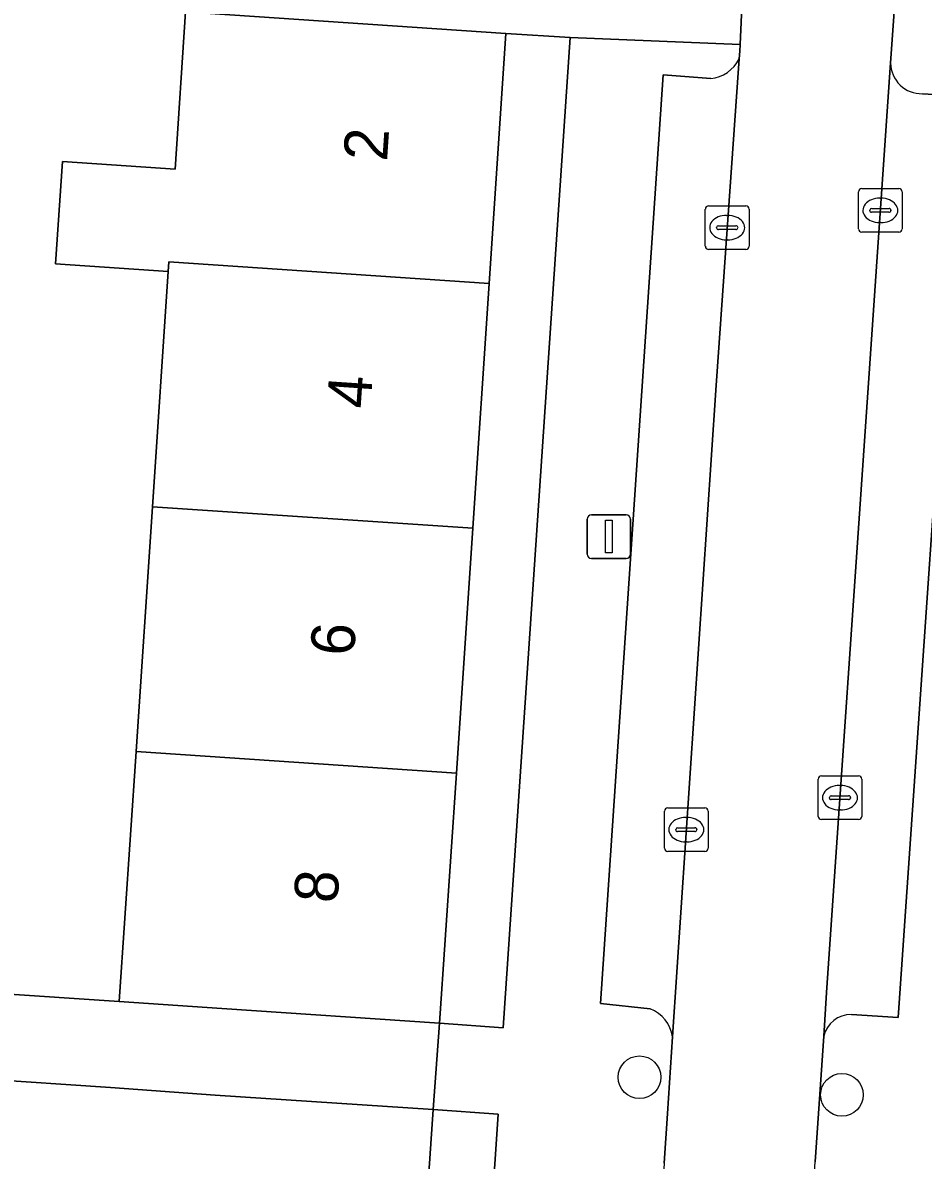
# Model space of a CAD drawing. Extents: x 162250 to 162661, y 380743 to 381606.
# Drawn here: x 162359.86 to 162380.48, y 380864.99 to 380891.06 of the extents above; entities that cross this region are included whole.
import ezdxf

# ---------------------------------------------------------------- set-up
doc = ezdxf.new("R2010")
doc.units = 0
for name, color, linetype in [('IMGEO_Boom', 7, 'Continuous'), ('IMGEO_Erf', 7, 'Continuous'), ('IMGEO_Kolk', 7, 'Continuous'), ('IMGEO_Lichtmast', 7, 'Continuous'), ('IMGEO_Pand', 7, 'Continuous'), ('IMGEO_Pand_nummerreeks', 7, 'Continuous'), ('IMGEO_Parkeervlak_open', 7, 'Continuous'), ('IMGEO_Rijbaan_lokaal_open', 7, 'Continuous'), ('IMGEO_Voetpad_open', 7, 'Continuous')]:
    doc.layers.add(name, color=color, linetype=linetype)

msp = doc.modelspace()

# ---------------------------------------------------------------- linework, layer by layer
at = {"layer": 'IMGEO_Boom'}
for centre in [(162373.988, 380866.894), (162378.623, 380866.493)]:
    msp.add_circle(centre, 0.489, dxfattribs=at)
at = {"layer": 'IMGEO_Erf'}
for points in [[(162363.191, 380885.357), (162360.614, 380885.529), (162360.771, 380887.875), (162363.348, 380887.703), (162363.588, 380891.303), (162363.777, 380892.751), (162360.529, 380893.122), (162352.616, 380894.024), (162352.167, 380888.645), (162351.974, 380886.335), (162355.834, 380886.075), (162355.631, 380883.635), (162351.776, 380883.956), (162351.198, 380877.442), (162355.053, 380877.12), (162354.865, 380874.872), (162354.662, 380872.432), (162350.807, 380872.753), (162350.528, 380869.4), (162362.072, 380868.628), (162362.455, 380874.36), (162362.83, 380879.968)], [(162372.396, 380890.715), (162370.925, 380890.808), (162370.542, 380885.081), (162370.167, 380879.472), (162369.792, 380873.865), (162369.409, 380868.137), (162370.866, 380868.026)], [(162369.257, 380866.155), (162368.874, 380860.433), (162368.499, 380854.829), (162368.125, 380849.228), (162367.75, 380843.625), (162367.375, 380838.022), (162367, 380832.42), (162366.625, 380826.817), (162366.25, 380821.215), (162365.876, 380815.613), (162365.501, 380810.009), (162365.126, 380804.408), (162364.743, 380798.685), (162366.24, 380798.568), (162370.749, 380866.049)]]:
    msp.add_lwpolyline(points, close=True, dxfattribs=at)
at = {"layer": 'IMGEO_Kolk'}
for p, q in [((162379.002, 380886.33), (162379.002, 380887.182)), ((162379.077, 380887.256), (162379.929, 380887.256)), ((162379.49, 380887.036), (162379.515, 380887.036)), ((162380.003, 380887.182), (162380.003, 380886.33)), ((162375.494, 380885.936), (162375.494, 380886.788)), ((162375.569, 380886.862), (162376.421, 380886.862)), ((162376.495, 380886.788), (162376.495, 380885.936)), ((162379.261, 380886.75), (162379.261, 380886.762)), ((162379.304, 380886.799), (162379.702, 380886.799)), ((162379.745, 380886.762), (162379.745, 380886.75)), ((162375.982, 380886.642), (162376.007, 380886.642)), ((162379.699, 380886.713), (162379.301, 380886.713)), ((162375.753, 380886.356), (162375.753, 380886.368)), ((162376.191, 380886.319), (162375.793, 380886.319)), ((162375.796, 380886.405), (162376.194, 380886.405)), ((162376.237, 380886.368), (162376.237, 380886.356)), ((162379.929, 380886.256), (162379.077, 380886.256)), ((162379.513, 380886.476), (162379.488, 380886.476)), ((162376.005, 380886.082), (162375.98, 380886.082)), ((162376.421, 380885.862), (162375.569, 380885.862)), ((162378.077, 380872.873), (162378.077, 380873.725)), ((162378.152, 380873.799), (162379.004, 380873.799)), ((162379.078, 380873.725), (162379.078, 380872.873)), ((162378.565, 380873.579), (162378.59, 380873.579)), ((162378.336, 380873.293), (162378.336, 380873.305)), ((162378.774, 380873.256), (162378.376, 380873.256)), ((162378.379, 380873.342), (162378.777, 380873.342)), ((162378.82, 380873.305), (162378.82, 380873.293)), ((162374.558, 380872.142), (162374.558, 380872.994)), ((162374.633, 380873.068), (162375.485, 380873.068)), ((162375.559, 380872.994), (162375.559, 380872.142)), ((162378.588, 380873.019), (162378.563, 380873.019)), ((162375.046, 380872.848), (162375.071, 380872.848)), ((162379.004, 380872.799), (162378.152, 380872.799)), ((162374.817, 380872.562), (162374.817, 380872.574)), ((162375.255, 380872.525), (162374.857, 380872.525)), ((162374.86, 380872.611), (162375.258, 380872.611)), ((162375.301, 380872.574), (162375.301, 380872.562)), ((162375.069, 380872.288), (162375.044, 380872.288)), ((162375.485, 380872.068), (162374.633, 380872.068))]:
    msp.add_line(p, q, dxfattribs=at)
for points in [[(162379.002, 380886.33), (162379.002, 380887.182)], [(162379.077, 380887.256), (162379.929, 380887.256)], [(162380.003, 380887.182), (162380.003, 380886.33)], [(162375.494, 380885.936), (162375.494, 380886.788)], [(162375.569, 380886.862), (162376.421, 380886.862)], [(162376.495, 380886.788), (162376.495, 380885.936)], [(162379.929, 380886.256), (162379.077, 380886.256)], [(162376.421, 380885.862), (162375.569, 380885.862)], [(162378.077, 380872.873), (162378.077, 380873.725)], [(162378.152, 380873.799), (162379.004, 380873.799)], [(162379.078, 380873.725), (162379.078, 380872.873)], [(162374.558, 380872.142), (162374.558, 380872.994)], [(162374.633, 380873.068), (162375.485, 380873.068)], [(162375.559, 380872.994), (162375.559, 380872.142)], [(162379.004, 380872.799), (162378.152, 380872.799)], [(162375.485, 380872.068), (162374.633, 380872.068)]]:
    msp.add_lwpolyline(points, dxfattribs=at)
for centre, radius, start, end in [((162379.079, 380887.18), 0.0765, 91.552, 178.448), ((162379.079, 380887.18), 0.0765, 91.552, 178.448), ((162379.927, 380887.18), 0.0765, 1.552, 88.448), ((162379.927, 380887.18), 0.0765, 1.552, 88.448), ((162375.571, 380886.786), 0.0765, 91.552, 178.448), ((162375.571, 380886.786), 0.0765, 91.552, 178.448), ((162376.419, 380886.786), 0.0765, 1.552, 88.448), ((162376.419, 380886.786), 0.0765, 1.552, 88.448), ((162379.301, 380886.759), 0.0403, 85.8775, 175.7526), ((162379.298, 380886.749), 0.0366, 178.938, 274.7102), ((162379.702, 380886.756), 0.043, 264.8664, 352.4533), ((162379.706, 380886.761), 0.0386, 1.7309, 96.639), ((162375.793, 380886.365), 0.0403, 85.8775, 175.7526), ((162375.79, 380886.355), 0.0366, 178.938, 274.7102), ((162376.194, 380886.362), 0.043, 264.8664, 352.4533), ((162376.198, 380886.367), 0.0386, 1.7309, 96.639), ((162379.079, 380886.332), 0.0765, 181.552, 268.448), ((162379.079, 380886.332), 0.0765, 181.552, 268.448), ((162379.927, 380886.332), 0.0765, 271.552, 358.448), ((162379.927, 380886.332), 0.0765, 271.552, 358.448), ((162375.571, 380885.938), 0.0765, 181.552, 268.448), ((162375.571, 380885.938), 0.0765, 181.552, 268.448), ((162376.419, 380885.938), 0.0765, 271.552, 358.448), ((162376.419, 380885.938), 0.0765, 271.552, 358.448), ((162378.154, 380873.723), 0.0765, 91.552, 178.448), ((162378.154, 380873.723), 0.0765, 91.552, 178.448), ((162379.002, 380873.723), 0.0765, 1.552, 88.448), ((162379.002, 380873.723), 0.0765, 1.552, 88.448), ((162378.376, 380873.302), 0.0403, 85.8775, 175.7526), ((162378.373, 380873.292), 0.0366, 178.938, 274.7102), ((162378.777, 380873.299), 0.043, 264.8664, 352.4533), ((162378.781, 380873.304), 0.0386, 1.7309, 96.639), ((162374.635, 380872.992), 0.0765, 91.552, 178.448), ((162374.635, 380872.992), 0.0765, 91.552, 178.448), ((162375.483, 380872.992), 0.0765, 1.552, 88.448), ((162375.483, 380872.992), 0.0765, 1.552, 88.448), ((162378.154, 380872.875), 0.0765, 181.552, 268.448), ((162378.154, 380872.875), 0.0765, 181.552, 268.448), ((162379.002, 380872.875), 0.0765, 271.552, 358.448), ((162379.002, 380872.875), 0.0765, 271.552, 358.448), ((162374.857, 380872.571), 0.0403, 85.8775, 175.7526), ((162374.854, 380872.561), 0.0366, 178.938, 274.7102), ((162375.258, 380872.568), 0.043, 264.8664, 352.4533), ((162375.262, 380872.573), 0.0386, 1.7309, 96.639), ((162374.635, 380872.144), 0.0765, 181.552, 268.448), ((162374.635, 380872.144), 0.0765, 181.552, 268.448), ((162375.483, 380872.144), 0.0765, 271.552, 358.448), ((162375.483, 380872.144), 0.0765, 271.552, 358.448)]:
    msp.add_arc(centre, radius, start, end, dxfattribs=at)
for centre, major_axis, ratio, start_param, end_param in [((162379.489, 380886.756), (-0.387, 0.002), 0.722429, 4.712389, 7.853982), ((162379.514, 380886.756), (-0.39, 0.002), 0.717154, 1.570796, 4.712389), ((162375.981, 380886.362), (-0.387, 0.002), 0.722429, 4.712389, 7.853982), ((162376.006, 380886.362), (-0.39, 0.002), 0.717154, 1.570796, 4.712389), ((162378.564, 380873.299), (-0.387, 0.002), 0.722429, 4.712389, 7.853982), ((162378.589, 380873.299), (-0.39, 0.002), 0.717154, 1.570796, 4.712389), ((162375.045, 380872.568), (-0.387, 0.002), 0.722429, 4.712389, 7.853982), ((162375.07, 380872.568), (-0.39, 0.002), 0.717154, 1.570796, 4.712389)]:
    msp.add_ellipse(centre, major_axis=major_axis, ratio=ratio, start_param=start_param, end_param=end_param, dxfattribs=at)
at = {"layer": 'IMGEO_Lichtmast'}
for p, q in [((162372.89, 380879.782), (162373.68, 380879.782)), ((162373.68, 380879.782), (162372.89, 380879.782)), ((162372.79, 380878.882), (162372.79, 380879.682)), ((162372.79, 380879.682), (162372.79, 380878.882)), ((162373.78, 380879.682), (162373.78, 380878.882)), ((162373.78, 380878.882), (162373.78, 380879.682)), ((162373.68, 380878.782), (162372.89, 380878.782)), ((162372.89, 380878.782), (162373.68, 380878.782))]:
    msp.add_line(p, q, dxfattribs=at)
msp.add_lwpolyline([(162373.21, 380879.657), (162373.36, 380879.657), (162373.36, 380878.907), (162373.21, 380878.907), (162373.21, 380879.657)], dxfattribs=at)
for centre, start, end in [((162372.89, 380879.682), 90, 180), ((162372.89, 380879.682), 90, 180), ((162373.68, 380879.682), 0, 90), ((162373.68, 380879.682), 360, 90), ((162372.89, 380878.882), 180, 270), ((162372.89, 380878.882), 180, 270), ((162373.68, 380878.882), 270, 0), ((162373.68, 380878.882), 270, 0)]:
    msp.add_arc(centre, 0.1, start, end, dxfattribs=at)
at = {"layer": 'IMGEO_Pand'}
for points in [[(162370.925, 380890.808), (162363.588, 380891.303), (162363.348, 380887.703), (162360.771, 380887.875), (162360.614, 380885.529), (162363.191, 380885.357), (162363.206, 380885.577), (162370.542, 380885.081)], [(162370.542, 380885.081), (162363.206, 380885.577), (162363.191, 380885.357), (162362.83, 380879.968), (162370.167, 380879.472)], [(162362.455, 380874.36), (162369.792, 380873.865), (162370.167, 380879.472), (162362.83, 380879.968)], [(162362.455, 380874.36), (162362.072, 380868.628), (162364.421, 380868.471), (162369.409, 380868.137), (162369.792, 380873.865)], [(162369.257, 380866.155), (162364.269, 380866.488), (162361.874, 380866.658), (162358.908, 380866.856), (162358.525, 380861.128), (162361.491, 380860.93), (162368.874, 380860.433)]]:
    msp.add_lwpolyline(points, close=True, dxfattribs=at)
at = {"layer": 'IMGEO_Parkeervlak_open'}
for points in [[(162374.744, 380867.824), (162375.732, 380882.635), (162376.271, 380890.227)], [(162379.738, 380890.134), (162379.221, 380882.694), (162378.272, 380868.837), (162378.205, 380867.833)], [(162375.618, 380889.776), (162374.526, 380889.859), (162373.09, 380868.582), (162374.232, 380868.461)], [(162378.841, 380868.332), (162379.907, 380868.262), (162381.368, 380889.373), (162380.466, 380889.43)]]:
    msp.add_lwpolyline(points, dxfattribs=at)
for centre, radius, start, end in [((162375.528, 380890.604), 0.833, 276.1896, 333.0729), ((162380.443, 380890.135), 0.705, 180.0857, 271.8346), ((162373.939, 380867.701), 0.814, 8.6725, 68.9099), ((162378.828, 380867.694), 0.638, 88.8405, 167.3943)]:
    msp.add_arc(centre, radius, start, end, dxfattribs=at)
at = {"layer": 'IMGEO_Rijbaan_lokaal_open'}
msp.add_lwpolyline([(162379.221, 380882.694), (162379.738, 380890.134), (162379.834, 380891.52), (162376.355, 380891.934), (162376.294, 380890.554), (162376.283, 380890.404), (162376.271, 380890.227), (162375.732, 380882.635), (162374.744, 380867.824), (162374.627, 380866.068), (162374.555, 380864.924), (162373.864, 380853.89), (162373.347, 380847.122), (162376.764, 380846.886), (162377.501, 380857.359), (162378.012, 380864.96), (162378.205, 380867.833), (162378.272, 380868.837)], close=True, dxfattribs=at)
at = {"layer": 'IMGEO_Voetpad_open'}
for points in [[(162326.122, 380896.12), (162329.014, 380895.802), (162332.054, 380895.474), (162339.361, 380894.746), (162339.398, 380895.532), (162350.689, 380894.244), (162352.616, 380894.024), (162360.529, 380893.122), (162363.777, 380892.751), (162363.588, 380891.303), (162370.925, 380890.808), (162372.396, 380890.715), (162376.294, 380890.554), (162376.355, 380891.934), (162376.358, 380891.994)], [(162379.916, 380891.679), (162379.834, 380891.52), (162379.738, 380890.134)], [(162376.271, 380890.227), (162376.283, 380890.404), (162376.294, 380890.554), (162372.396, 380890.715), (162370.866, 380868.026), (162369.409, 380868.137), (162369.257, 380866.155), (162370.749, 380866.049), (162366.24, 380798.568), (162364.743, 380798.685), (162363.922, 380798.74), (162363.825, 380797.057), (162363.555, 380793.029), (162363.27, 380788.024), (162363.079, 380784.683), (162362.609, 380776.024), (162364.656, 380774.769), (162365.913, 380796.468)], [(162374.232, 380868.461), (162373.09, 380868.582), (162374.526, 380889.859), (162375.618, 380889.776)], [(162380.466, 380889.43), (162381.368, 380889.373), (162382.837, 380889.454), (162385.869, 380889.237), (162393.187, 380888.744), (162393.282, 380889.634), (162405.312, 380889.067), (162405.485, 380889.063), (162407.505, 380889.017), (162419.632, 380888.743), (162419.666, 380887.149), (162427.019, 380887.254), (162428.539, 380887.298), (162432.158, 380887.347)], [(162381.175, 380864.749), (162381.309, 380866.738), (162382.837, 380889.454), (162381.368, 380889.373), (162379.907, 380868.262), (162378.841, 380868.332)], [(162358.908, 380866.856), (162361.874, 380866.658), (162364.269, 380866.488), (162369.257, 380866.155), (162369.409, 380868.137), (162364.421, 380868.471), (162362.072, 380868.628), (162350.528, 380869.4)], [(162374.555, 380864.924), (162374.627, 380866.068), (162374.744, 380867.824)], [(162378.205, 380867.833), (162378.012, 380864.96)]]:
    msp.add_lwpolyline(points, dxfattribs=at)
for centre, radius, start, end in [((162375.528, 380890.604), 0.833, 276.1896, 333.0729), ((162380.443, 380890.135), 0.705, 180.0857, 271.8346), ((162373.939, 380867.701), 0.814, 8.6725, 68.9099), ((162378.828, 380867.694), 0.638, 88.8405, 167.3943)]:
    msp.add_arc(centre, radius, start, end, dxfattribs=at)

# ---------------------------------------------------------------- texts
at = {"layer": 'IMGEO_Pand_nummerreeks'}
for s, rotation, p in [('2', 86.1729, (162368.203, 380887.866)), ('4', 86.1729, (162367.825, 380882.2)), ('6', 86.1744, (162367.445, 380876.532)), ('8', 86.1744, (162367.066, 380870.868))]:
    msp.add_text(s, height=1, rotation=rotation, dxfattribs=at).set_placement(p)

doc.saveas('drawing.dxf')
